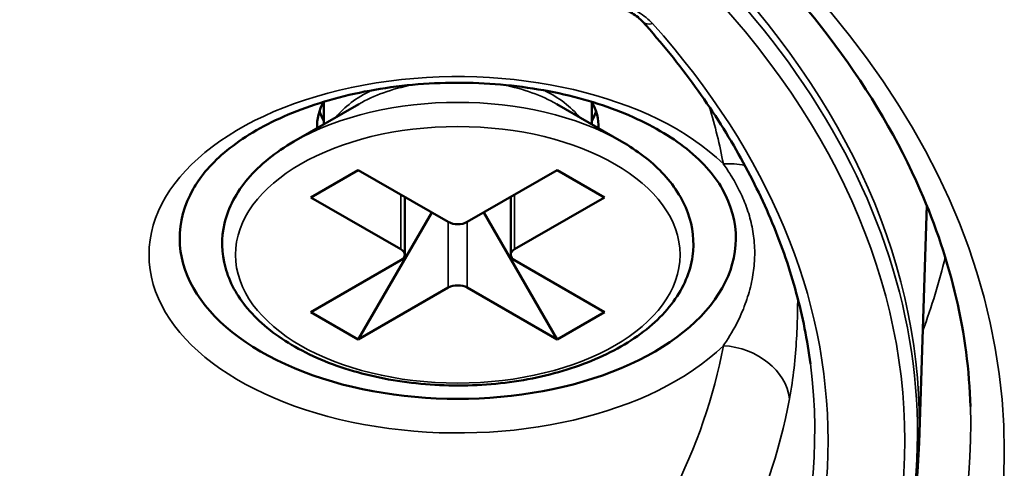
# Model space of a CAD drawing. Header units: millimetres. Extents: x 50 to 3176, y 50 to 2109.
# Tile 490 of 656: x 1909.36 to 1924.06, y 449.73 to 456.43. Entities that reach past the tile are written whole.
import ezdxf

# ---------------------------------------------------------------- set-up
doc = ezdxf.new("R2010")
doc.units = ezdxf.units.MM
doc.header["$LTSCALE"] = 10
doc.layers.add('Visible (ISO)', color=7, linetype='Continuous', lineweight=50)
doc.layers.add('Visible Narrow (ISO)', color=7, linetype='Continuous', lineweight=35)

msp = doc.modelspace()

# ---------------------------------------------------------------- linework, layer by layer
at = {"layer": 'Visible (ISO)'}
for p, q in [((1914.4267, 455.1676), (1913.4575, 454.608)), ((1913.9031, 455.2018), (1913.9031, 454.8653)), ((1917.3794, 455.1676), (1918.3487, 454.608)), ((1917.9031, 455.2018), (1917.9031, 454.8653)), ((1914.4181, 454.1829), (1913.711, 453.7746)), ((1914.4181, 454.1829), (1915.7616, 453.4072)), ((1916.0445, 453.4072), (1917.388, 454.1829)), ((1917.388, 454.1829), (1918.0951, 453.7746)), ((1913.711, 453.7746), (1915.0545, 452.999)), ((1915.1131, 452.9173), (1915.1131, 453.7816)), ((1916.693, 452.9173), (1916.693, 453.7816)), ((1916.7516, 452.999), (1918.0951, 453.7746)), ((1922.7885, 450.1094), (1922.9022, 453.6558)), ((1914.4181, 451.6517), (1915.5142, 453.5501)), ((1916.292, 453.5501), (1917.388, 451.6517)), ((1913.711, 452.06), (1915.0545, 452.8357)), ((1916.7516, 452.8357), (1918.0951, 452.06)), ((1914.4181, 451.6517), (1915.7616, 452.4274)), ((1916.0445, 452.4274), (1917.388, 451.6517)), ((1913.711, 452.06), (1914.4181, 451.6517)), ((1918.0951, 452.06), (1917.388, 451.6517))]:
    msp.add_line(p, q, dxfattribs=at)
for centre, major_axis, start_param, end_param in [((1915.9031, 454.8361), (-2.1, 0), 5.9774291, 6.3064363), ((1915.9031, 454.8361), (2.1, 0), 6.2599343, 6.5889415), ((1915.9031, 455.2851), (-2.1, 0), 0.1862699, 0.3098446), ((1915.9031, 455.2851), (-2.1, 0), 0.1862699, 0.3098446), ((1915.9031, 455.2851), (2.1, 0), 5.9733407, 6.0969154), ((1915.9031, 455.2851), (2.1, 0), 5.9733407, 6.0969154), ((1915.9031, 453.1623), (-4.15, 0), 5.9694574, 9.7385058), ((1915.9031, 453.4889), (-0.2, 0), 0.7853982, 2.3561945), ((1914.9131, 452.9173), (0.2, 0), 5.4977871, 7.0685835), ((1916.893, 452.9173), (-0.2, 0), 5.4977871, 7.0685835), ((1915.9031, 452.3458), (0.2, 0), 0.7853982, 2.3561945)]:
    msp.add_ellipse(centre, major_axis=major_axis, ratio=0.5773503, start_param=start_param, end_param=end_param, dxfattribs=at)
for points, knots in [([(1872.25, 450.6498), (1872.3007, 452.23), (1872.8094, 453.8103), (1874.6947, 456.7777), (1876.0438, 458.1663), (1879.4361, 460.6196), (1881.466, 461.6882), (1886.0168, 463.4103), (1888.5367, 464.0635), (1893.8143, 464.8847), (1896.5715, 465.0518), (1902.0396, 464.8805), (1904.7496, 464.5418), (1909.842, 463.3952), (1912.2238, 462.5878), (1916.4151, 460.5941), (1918.2245, 459.4086), (1921.0996, 456.7896), (1922.1619, 455.357), (1923.2713, 452.8193), (1923.5213, 451.7349), (1923.5561, 450.6498)], [2.3747118, 2.3747118, 2.3747118, 2.3747118, 2.7077624, 2.7077624, 3.0299061, 3.0299061, 3.3468137, 3.3468137, 3.6637379, 3.6637379, 3.981207, 3.981207, 4.2988326, 4.2988326, 4.6161451, 4.6161451, 4.9328917, 4.9328917, 5.250561, 5.250561, 5.4792698, 5.4792698, 5.4792698, 5.4792698]), ([(1918.6623, 456.3991), (1918.6241, 456.4418), (1918.5701, 456.486), (1918.4387, 456.5642), (1918.3603, 456.5994), (1918.1878, 456.6555), (1918.0916, 456.6771), (1917.8913, 456.7038), (1917.7845, 456.7086), (1917.5744, 456.7004), (1917.4685, 456.687), (1917.323, 456.655), (1917.277, 456.6426), (1917.2332, 456.6286)], [0, 0, 0, 0, 0.03091997, 0.03091997, 0.0612206, 0.0612206, 0.09177845, 0.09177845, 0.12314052, 0.12314052, 0.15498264, 0.15498264, 0.17035782, 0.17035782, 0.17035782, 0.17035782]), ([(1921.1666, 451.2884), (1921.1209, 451.6423), (1921.0506, 451.9952), (1920.8608, 452.6973), (1920.7414, 453.0464), (1920.4541, 453.7388), (1920.2862, 454.0821), (1919.9026, 454.7605), (1919.6869, 455.0957), (1919.2091, 455.7557), (1918.947, 456.0805), (1918.6623, 456.3991)], [0.85978667, 0.85978667, 0.85978667, 0.85978667, 0.94016855, 0.94016855, 1.02055044, 1.02055044, 1.10093232, 1.10093232, 1.1813142, 1.1813142, 1.2616953, 1.2616953, 1.2616953, 1.2616953]), ([(1919.8505, 453.9017), (1919.7314, 454.1137), (1919.5382, 454.3328), (1919.0324, 454.7177), (1918.7355, 454.8858), (1918.0535, 455.1678), (1917.6685, 455.2815), (1916.8464, 455.4389), (1916.4089, 455.4819), (1915.5293, 455.4898), (1915.0873, 455.4543), (1914.2492, 455.3096), (1913.8529, 455.2005), (1913.1505, 454.9256), (1912.8436, 454.7604), (1912.3465, 454.4008), (1912.1563, 454.207), (1912.0006, 453.9778), (1911.977, 453.9396), (1911.9556, 453.9017)], [1.099126, 1.099126, 1.099126, 1.099126, 1.4345072, 1.4345072, 1.734729, 1.734729, 2.0359172, 2.0359172, 2.3406635, 2.3406635, 2.646872, 2.646872, 2.9518733, 2.9518733, 3.2533946, 3.2533946, 3.5532491, 3.5532491, 3.6132629, 3.6132629, 3.6132629, 3.6132629]), ([(1913.4575, 454.608), (1913.1833, 454.4497), (1912.9503, 454.2629), (1912.5991, 453.8494), (1912.4779, 453.6231), (1912.3704, 453.1688), (1912.3747, 452.9436), (1912.4936, 452.5107), (1912.6077, 452.3037), (1912.9373, 451.9116), (1913.1607, 451.7291), (1913.6939, 451.4126), (1914.0065, 451.2802), (1914.6837, 451.0818), (1915.0481, 451.0156), (1915.792, 450.9547), (1916.1712, 450.9597), (1916.9085, 451.04), (1917.2665, 451.1153), (1917.9272, 451.3307), (1918.2297, 451.471), (1918.7476, 451.8066), (1918.9633, 452.0022), (1919.2739, 452.4279), (1919.3729, 452.6574), (1919.4381, 453.1112), (1919.4137, 453.3332), (1919.2582, 453.7599), (1919.125, 453.9638), (1918.7838, 454.3193), (1918.581, 454.4739), (1918.3487, 454.608)], [3.1415927, 3.1415927, 3.1415927, 3.1415927, 3.4711896, 3.4711896, 3.7911796, 3.7911796, 4.0842605, 4.0842605, 4.3788644, 4.3788644, 4.6985973, 4.6985973, 5.0281301, 5.0281301, 5.3568554, 5.3568554, 5.6842932, 5.6842932, 6.0118351, 6.0118351, 6.3407937, 6.3407937, 6.6700006, 6.6700006, 6.9858723, 6.9858723, 7.2759798, 7.2759798, 7.5746797, 7.5746797, 7.8539816, 7.8539816, 7.8539816, 7.8539816]), ([(1921.9749, 446.6617), (1922.075, 446.8855), (1922.1661, 447.111), (1922.3303, 447.5648), (1922.4032, 447.7931), (1922.5307, 448.2521), (1922.5852, 448.4826), (1922.6755, 448.9454), (1922.7113, 449.1776), (1922.764, 449.643), (1922.781, 449.8761), (1922.7885, 450.1094)], [0.53271791, 0.53271791, 0.53271791, 0.53271791, 0.5795505, 0.5795505, 0.62638309, 0.62638309, 0.67321568, 0.67321568, 0.72004827, 0.72004827, 0.76688086, 0.76688086, 0.76688086, 0.76688086])]:
    msp.add_open_spline(points, degree=3, knots=knots, dxfattribs=at)
at = {"layer": 'Visible Narrow (ISO)'}
for p, q in [((1915.0545, 452.999), (1915.0545, 453.8155)), ((1916.7516, 453.8155), (1916.7516, 452.999)), ((1915.7616, 452.4274), (1915.7616, 453.4072)), ((1916.0445, 453.4072), (1916.0445, 452.4274))]:
    msp.add_line(p, q, dxfattribs=at)
for centre, major_axis, ratio, start_param, end_param in [((1897.9031, 450.3755), (-24.8897, 0), 0.5773503, 3.1230754, 6.3017026), ((1897.9031, 450.2501), (24.8613, 0), 0.5773503, 6.0305051, 6.8305301), ((1897.9031, 450.1412), (24.6727, 0), 0.5773503, 5.7358405, 6.8305301), ((1918.8114, 456.5323), (-0.1491, -0.1333), 0.7256192, 0.0000858, 0.9955425), ((1897.9031, 450.1412), (23.5269, 0), 0.5773503, 5.8068874, 6.7594832), ((1915.9031, 452.9173), (-4.6083, 0), 0.5773503, 3.6768828, 8.8894871), ((1915.9031, 454.3153), (-2.0879, 0), 0.5773503, 5.0438184, 5.4977871), ((1915.9031, 454.3153), (-2.0879, 0), 0.5773503, 3.9269908, 4.3809596), ((1915.9031, 454.4885), (2, 0), 0.5773503, 2.2689567, 2.7105568), ((1915.9031, 454.4885), (2, 0), 0.5773503, 0.4310359, 0.872636), ((1915.9031, 453.1961), (3.4586, 0), 0.5773503, 0.7853982, 2.3561945), ((1897.9031, 452.9173), (22.0891, 0), 0.5773503, 0.1066177, 0.1739121), ((1919.8667, 453.4579), (0.9832, 0.1823), 0.8118603, 1.0914901, 1.4214222), ((1897.9031, 454.8876), (25.5128, 0), 0.5773503, 6.0707146, 6.1466761), ((1897.9031, 452.9173), (22.0891, 0), 0.5773503, 5.8183024, 6.1765674), ((1919.8667, 450.7437), (0.9832, -0.1823), 0.8118603, 0.254094, 1.7201705), ((1897.9031, 450.2874), (23.328, 0), 0.5773503, 5.8068874, 6.3575738), ((1897.9031, 452.1862), (23.0836, 0), 0.5773503, 5.8182896, 6.1765672), ((1897.9031, 450.3755), (-25.6575, 0), 0.5773503, 6.264668, 9.4432953)]:
    msp.add_ellipse(centre, major_axis=major_axis, ratio=ratio, start_param=start_param, end_param=end_param, dxfattribs=at)
for centre, major_axis in [((1897.9031, 449.9779), (26.1573, 0)), ((1915.9031, 452.9173), (-3.3172, 0))]:
    msp.add_ellipse(centre, major_axis=major_axis, ratio=0.5773503, dxfattribs=at)
msp.add_open_spline([(1918.8114, 456.369), (1918.7493, 456.4335), (1918.6102, 456.5455), (1918.363, 456.654), (1918.06, 456.7283), (1917.7564, 456.7502), (1917.4312, 456.7251), (1917.2549, 456.6834), (1917.1722, 456.6558)], degree=3, dxfattribs=at)
for points, knots in [([(1919.8667, 454.2744), (1919.9042, 454.2209), (1919.9402, 454.1668), (1919.9743, 454.1119), (1920.0216, 454.0358), (1920.0655, 453.9583), (1920.105, 453.8791), (1920.1435, 453.802), (1920.1779, 453.7232), (1920.2076, 453.6429), (1920.2092, 453.6386), (1920.2108, 453.6343), (1920.2123, 453.63), (1920.2435, 453.5439), (1920.2693, 453.4559), (1920.2889, 453.3663), (1920.3085, 453.2771), (1920.322, 453.1863), (1920.3291, 453.0945), (1920.3329, 453.0445), (1920.3348, 452.9941), (1920.3348, 452.9436), (1920.3348, 452.9034), (1920.3336, 452.8631), (1920.3312, 452.8227), (1920.3257, 452.7312), (1920.3139, 452.6393), (1920.2963, 452.5479), (1920.277, 452.4478), (1920.2506, 452.3483), (1920.2179, 452.2505), (1920.2146, 452.2404), (1920.2111, 452.2303), (1920.2076, 452.2203), (1920.1726, 452.1196), (1920.1309, 452.021), (1920.0837, 451.9255), (1920.0253, 451.8074), (1919.9584, 451.6941), (1919.8855, 451.5873), (1919.8793, 451.5782), (1919.873, 451.5692), (1919.8667, 451.5602)], [0, 0, 0, 0, 0.0668998, 0.0668998, 0.0668998, 0.1596331, 0.1596331, 0.1596331, 0.25, 0.25, 0.25, 0.2548159, 0.2548159, 0.2548159, 0.3514606, 0.3514606, 0.3514606, 0.4476345, 0.4476345, 0.4476345, 0.5, 0.5, 0.5, 0.5416735, 0.5416735, 0.5416735, 0.6359961, 0.6359961, 0.6359961, 0.7393298, 0.7393298, 0.7393298, 0.75, 0.75, 0.75, 0.8567414, 0.8567414, 0.8567414, 0.9887677, 0.9887677, 0.9887677, 1, 1, 1, 1]), ([(1920.9766, 452.2675), (1920.9766, 452.2035), (1920.9746, 452.0103), (1920.9616, 451.6692), (1920.9265, 451.2293), (1920.8836, 450.9192), (1920.8556, 450.7679)], [0.49890101, 0.49890101, 0.49890101, 0.49890101, 0.57142857, 0.71428571, 0.85714286, 0.99999947, 0.99999947, 0.99999947, 0.99999947])]:
    msp.add_open_spline(points, degree=3, knots=knots, dxfattribs=at)

doc.saveas('drawing.dxf')
